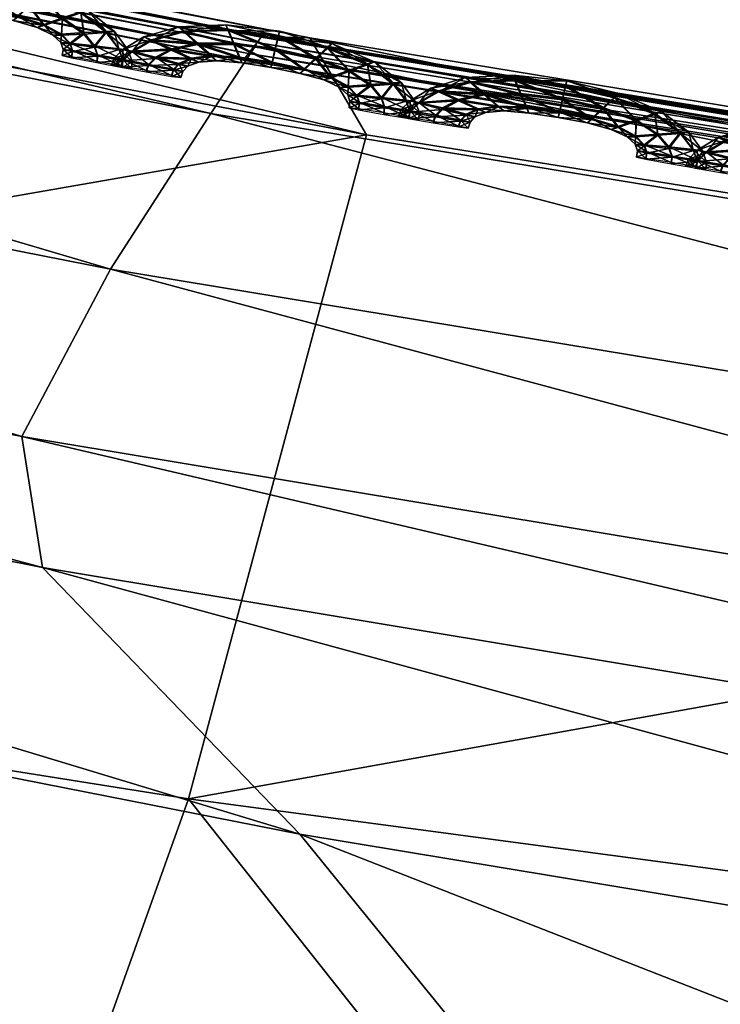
# Model space of a CAD drawing. Extents: x -7.4 to 7.4, y -11.5 to 9.8.
# Tile 322 of 469: x -1.657 to -1.522, y 9.396 to 9.586. Entities that reach past the tile are written whole.
import ezdxf

# ---------------------------------------------------------------- set-up
doc = ezdxf.new("R2010")
doc.units = 0
doc.header["$MEASUREMENT"] = 0
for name, color, linetype in [('A-FURN-3-ST', 150, 'Continuous'), ('A-FURN-3-ST-SEAM', 130, 'Continuous'), ('A-FURN-3-ST-SI', 160, 'Continuous')]:
    doc.layers.add(name, color=color, linetype=linetype)

msp = doc.modelspace()

# ---------------------------------------------------------------- meshes
at = {"layer": 'A-FURN-3-ST'}
mesh = msp.add_polyface(dxfattribs=at)
corners = [(-1.97154, 9.64931, 17.59978), (-1.97237, 9.64803, 17.59316), (-2.31314, 9.72338, 17.58582), (-1.97016, 9.65145, 17.61111), (-2.31247, 9.72471, 17.59244), (-1.61079, 9.58124, 17.61788), (-1.61246, 9.5791, 17.60655), (-1.61344, 9.57783, 17.59997), (-1.2449, 9.51899, 17.61351), (-1.24296, 9.52109, 17.62484), (-1.65614, 9.50523, 17.64139), (-1.65219, 9.48001, 17.6601), (-1.2948, 9.42056, 17.66748), (-1.29674, 9.44553, 17.64876), (-1.60256, 9.4286, 17.75332), (-1.24743, 9.3698, 17.76043), (-2.00233, 9.54956, 17.65287), (-1.9535, 9.49769, 17.74628), (-2.00744, 9.57494, 17.6342), (-1.61974, 9.56752, 17.64778), (-1.63909, 9.53749, 17.64557), (-1.27624, 9.47762, 17.65272), (-1.99366, 9.60745, 17.63857), (-1.97764, 9.63765, 17.64097), (-1.61246, 9.5791, 17.59427), (-1.97154, 9.64931, 17.58746), (-1.61079, 9.58124, 17.58913), (-1.97016, 9.65145, 17.58232), (-1.2449, 9.51899, 17.60123), (-1.24609, 9.51771, 17.60693), (-1.61123, 9.58038, 17.63549), (-1.24351, 9.52022, 17.64237), (-1.25349, 9.50745, 17.65477), (-1.97055, 9.65058, 17.62872), (-2.31136, 9.72685, 17.57498), (-2.31247, 9.72471, 17.58012), (-2.31136, 9.72685, 17.60377), (-1.85947, 9.37574, 17.941), (-1.50521, 9.30879, 17.94759), (-2.28734, 9.57201, 17.73868)]
mesh.append_faces([[corners[k] for k in face] for face in [(0, 1, 2), (3, 0, 4), (5, 6, 0), (0, 3, 5), (6, 7, 1), (1, 0, 6), (7, 6, 8), (6, 5, 9), (10, 11, 12), (12, 13, 10), (11, 14, 15), (16, 17, 14), (14, 11, 16), (18, 16, 11), (11, 10, 18), (19, 20, 21), (20, 10, 13), (22, 18, 10), (10, 20, 22), (23, 22, 20), (20, 19, 23), (7, 24, 25), (25, 1, 7), (24, 26, 27), (27, 25, 24), (26, 24, 28), (24, 7, 29), (5, 30, 31), (30, 19, 32), (33, 23, 19), (19, 30, 33), (3, 33, 30), (30, 5, 3), (25, 27, 34), (1, 25, 35), (33, 3, 36), (17, 37, 38), (38, 14, 17), (37, 17, 39)]])
mesh = msp.add_polyface(dxfattribs=at)
corners = [(-0.29098, 9.30467, 0.61819), (-0.27167, 9.40709, 1.00151), (0, 9.39906, 1.00155), (0, 9.29704, 0.61819), (-0.5936, 9.32387, 0.61819), (-0.56214, 9.4288, 1.00144), (-0.91719, 9.35069, 0.61819), (-0.8849, 9.46131, 1.00129), (-1.26207, 9.38711, 0.61819), (-1.23172, 9.50581, 1.00113), (-1.62401, 9.43544, 0.61819), (-1.5897, 9.56341, 1.00098), (-1.99018, 9.49361, 0.61819), (-1.94875, 9.63192, 1.00083), (-2.34041, 9.55636, 0.61819), (-1.35123, 9.09059, 0.56582), (-1.73692, 9.11935, 0.56582), (-2.1241, 9.15424, 0.56582), (-1.859, 8.65716, 0.55836), (-2.2831, 8.66878, 0.55836), (-1.44439, 8.6476, 0.55836), (-0.63005, 9.05338, 0.56582), (-0.97932, 9.06921, 0.56582), (-1.03908, 8.64051, 0.55836), (-0.65929, 8.63524, 0.55836), (-1.91804, 8.11232, 0.55836), (-2.39411, 8.11376, 0.55836), (-1.93379, 7.51392, 0.55836), (-1.48547, 8.11113, 0.55836), (-1.49132, 7.51392, 0.55836), (-1.06504, 8.11026, 0.55836), (-1.06876, 7.51392, 0.55836), (-0.67156, 8.1096, 0.55836), (-0.6733, 7.51392, 0.55836), (-0.32248, 8.10911, 0.55836), (0, 8.1089, 0.55836), (0, 7.51392, 0.55836), (-0.31817, 8.63132, 0.55836), (0, 8.62968, 0.55836), (-0.32308, 7.51392, 0.55836), (0, 9.03682, 0.56582), (-0.30741, 9.0416, 0.56582), (0.29098, 9.30467, 0.61819)]
mesh.append_faces([[corners[k] for k in face] for face in [(0, 1, 2), (2, 3, 0), (4, 5, 1), (1, 0, 4), (6, 7, 5), (5, 4, 6), (8, 9, 7), (7, 6, 8), (10, 11, 9), (9, 8, 10), (12, 13, 11), (11, 10, 12), (13, 12, 14), (15, 16, 10), (10, 8, 15), (16, 17, 12), (12, 10, 16), (17, 16, 18), (18, 19, 17), (16, 15, 20), (20, 18, 16), (21, 22, 6), (6, 4, 21), (22, 15, 8), (8, 6, 22), (20, 15, 22), (22, 23, 20), (22, 21, 24), (24, 23, 22), (19, 18, 25), (18, 20, 28), (28, 25, 18), (20, 23, 30), (30, 28, 20), (23, 24, 32), (32, 30, 23), (35, 34, 37), (37, 38, 35), (34, 32, 24), (24, 37, 34), (40, 41, 0), (0, 3, 40), (41, 21, 4), (4, 0, 41), (37, 24, 21), (21, 41, 37), (38, 37, 41), (41, 40, 38), (42, 3, 2), (40, 3, 42)]])
mesh.append_faces([[corners[k] for k in face] for face in [(29, 27, 25), (31, 29, 28), (33, 31, 30), (39, 33, 32)]], dxfattribs={"vtx0": -1, "vtx1": -1, "vtx2": -1})
mesh.append_faces([[corners[k] for k in face] for face in [(26, 25, 27), (25, 28, 29), (28, 30, 31), (30, 32, 33), (34, 35, 36), (32, 34, 39)]], dxfattribs={"vtx1": -1, "vtx2": -1})
mesh = msp.add_polyface(dxfattribs=at)
corners = [(-0.87283, 9.47288, 17.63264), (-0.87501, 9.47078, 17.62134), (-1.2449, 9.51899, 17.61351), (-1.24296, 9.52109, 17.62484), (-0.87631, 9.46955, 17.61473), (-1.24609, 9.51771, 17.60693), (-0.53471, 9.43593, 17.62834), (-0.5327, 9.43799, 17.6396), (-1.61344, 9.57783, 17.59997), (-1.61246, 9.5791, 17.60655), (-1.24743, 9.3698, 17.76043), (-1.2948, 9.42056, 17.66748), (-1.65219, 9.48001, 17.6601), (-0.93369, 9.39773, 17.65706), (-0.93476, 9.3731, 17.67581), (-0.59269, 9.3387, 17.68322), (-0.89499, 9.32341, 17.7683), (-1.29674, 9.44553, 17.64876), (-0.88458, 9.45933, 17.66261), (-0.91007, 9.42962, 17.66082), (-0.56725, 9.39489, 17.66805), (-0.58956, 9.36317, 17.66451), (-1.27624, 9.47762, 17.65272), (-1.25349, 9.50745, 17.65477), (-1.61974, 9.56752, 17.64778), (-1.63909, 9.53749, 17.64557), (-0.87342, 9.47202, 17.65017), (-0.53325, 9.43716, 17.65713), (-0.54358, 9.42452, 17.66965), (-1.24351, 9.52022, 17.64237), (-1.2449, 9.51899, 17.60123), (-1.24296, 9.52109, 17.59609), (-1.61079, 9.58124, 17.58913), (-1.61246, 9.5791, 17.59427), (-1.61079, 9.58124, 17.61788), (-1.61123, 9.58038, 17.63549), (-0.87501, 9.47078, 17.60902), (-0.87283, 9.47288, 17.60389), (-0.53471, 9.43593, 17.61602), (-0.5359, 9.43465, 17.62173)]
mesh.append_faces([[corners[k] for k in face] for face in [(0, 1, 2), (2, 3, 0), (1, 4, 5), (5, 2, 1), (4, 1, 6), (1, 0, 7), (2, 5, 8), (3, 2, 9), (10, 11, 12), (13, 14, 15), (11, 10, 16), (16, 14, 11), (17, 11, 14), (14, 13, 17), (18, 19, 20), (19, 13, 21), (22, 17, 13), (13, 19, 22), (23, 22, 19), (19, 18, 23), (22, 23, 24), (17, 22, 25), (0, 26, 27), (26, 18, 28), (29, 23, 18), (18, 26, 29), (3, 29, 26), (26, 0, 3), (30, 31, 32), (5, 30, 33), (29, 3, 34), (23, 29, 35), (4, 36, 30), (30, 5, 4), (36, 37, 31), (31, 30, 36), (37, 36, 38), (36, 4, 39)]])
mesh = msp.add_polyface(dxfattribs=at)
corners = [(-0.93476, 9.3731, 17.67581), (-0.89499, 9.32341, 17.7683), (-0.56451, 9.28971, 17.77534), (-2.07261, 8.3011, 18.26371), (-1.91864, 8.77223, 18.23218), (-2.29245, 8.80848, 18.22545), (-2.50658, 8.31321, 18.25561), (-2.63329, 8.83947, 18.21788), (-2.1687, 9.2031, 18.1293), (-2.46075, 9.25498, 18.12257), (-1.81998, 9.14233, 18.13607), (-1.64855, 8.28994, 18.27036), (-1.53168, 8.73857, 18.23823), (-1.45539, 9.08601, 18.14223), (-1.1462, 8.71084, 18.24386), (-1.09527, 9.03921, 18.14817), (-1.23394, 8.28071, 18.27603), (-0.83298, 8.27387, 18.28105), (-0.7788, 8.6902, 18.24922), (-0.75585, 9.00398, 18.1541), (-1.70755, 7.77134, 18.29528), (-1.27497, 7.77019, 18.30117), (-0.85894, 7.76932, 18.30608), (-2.18362, 7.77274, 18.28706), (-0.81335, 9.20924, 17.96105), (-0.50512, 9.17752, 17.96717), (-1.15265, 9.25259, 17.95413), (-1.24743, 9.3698, 17.76043), (-1.60256, 9.4286, 17.75332), (-1.50521, 9.30879, 17.94759), (-1.85947, 9.37574, 17.941), (-2.19743, 9.44775, 17.93382), (-2.46914, 9.50927, 17.92716)]
mesh.append_faces([[corners[k] for k in face] for face in [(0, 1, 2), (3, 4, 5), (5, 6, 3), (6, 5, 7), (8, 9, 7), (7, 5, 8), (10, 8, 5), (5, 4, 10), (4, 3, 11), (11, 12, 4), (12, 13, 10), (10, 4, 12), (14, 15, 13), (13, 12, 14), (12, 11, 16), (16, 14, 12), (17, 18, 14), (14, 16, 17), (18, 19, 15), (15, 14, 18), (20, 11, 3), (21, 16, 11), (22, 17, 16), (23, 3, 6), (1, 24, 25), (26, 15, 19), (19, 24, 26), (27, 26, 24), (24, 1, 27), (28, 29, 26), (26, 27, 28), (29, 13, 15), (15, 26, 29), (30, 10, 13), (13, 29, 30), (31, 8, 10), (10, 30, 31), (32, 9, 8)]])
at = {"layer": 'A-FURN-3-ST-SEAM'}
mesh = msp.add_polyface(dxfattribs=at)
corners = [(-1.68021, 9.5936, 17.60214), (-1.67166, 9.59381, 17.60233), (-1.67055, 9.59109, 17.60362), (-1.66256, 9.58998, 17.60377), (-1.67205, 9.59488, 17.59894), (-1.67755, 9.59117, 17.60347), (-1.66319, 9.58747, 17.60252), (-1.66196, 9.59258, 17.60252), (-1.66172, 9.59365, 17.59913), (-1.68119, 9.59459, 17.59875), (-1.68646, 9.59191, 17.60199), (-1.66944, 9.58846, 17.6024), (-1.65702, 9.58611, 17.60259), (-1.65476, 9.58813, 17.60389), (-1.66192, 9.59278, 17.59579), (-1.67166, 9.59397, 17.5956), (-1.68262, 9.5901, 17.60336), (-1.67486, 9.58882, 17.60229), (-1.66343, 9.5866, 17.59913), (-1.66904, 9.58755, 17.59906), (-1.6525, 9.59023, 17.60267), (-1.65167, 9.59105, 17.59932), (-1.6525, 9.59039, 17.59594), (-1.68021, 9.59377, 17.59541), (-1.68788, 9.59266, 17.59857), (-1.69022, 9.58973, 17.60187), (-1.67387, 9.588, 17.59898), (-1.65784, 9.58545, 17.59925), (-1.65191, 9.5845, 17.60271), (-1.64835, 9.58569, 17.604), (-1.65476, 9.58841, 17.59465), (-1.66256, 9.59027, 17.59453), (-1.67055, 9.59134, 17.59438), (-1.68566, 9.58849, 17.60328), (-1.67878, 9.58833, 17.60221), (-1.67736, 9.58775, 17.59891), (-1.66944, 9.58866, 17.59567), (-1.66319, 9.58767, 17.59579), (-1.67486, 9.58899, 17.59556), (-1.64482, 9.58693, 17.60279), (-1.64348, 9.5875, 17.59944), (-1.64482, 9.58714, 17.59605), (-1.64835, 9.58594, 17.59476), (-1.67751, 9.59142, 17.59423), (-1.68642, 9.59208, 17.59525), (-1.69192, 9.59031, 17.59849), (-1.69188, 9.58813, 17.60184), (-1.67878, 9.58854, 17.59548), (-1.65702, 9.58631, 17.59586), (-1.65322, 9.58413, 17.59932), (-1.64855, 9.58264, 17.60275), (-1.64423, 9.58285, 17.60408), (-1.65191, 9.58466, 17.59598), (-1.69366, 9.58858, 17.59841), (-1.68705, 9.58714, 17.60324), (-1.68116, 9.58734, 17.60218), (-1.67941, 9.58697, 17.59887), (-1.68111, 9.58755, 17.59544), (-1.68258, 9.59035, 17.59411), (-1.63992, 9.58314, 17.60286), (-1.6383, 9.58335, 17.59951), (-1.63992, 9.58335, 17.59613), (-1.64423, 9.58314, 17.5948), (-1.64855, 9.58285, 17.59601), (-1.69022, 9.58994, 17.59514), (-1.69184, 9.58829, 17.5951), (-1.69413, 9.5873, 17.59841), (-1.69235, 9.58689, 17.60184), (-1.68566, 9.58878, 17.59404), (-1.65017, 9.58264, 17.59936), (-1.64685, 9.58092, 17.60279), (-1.64214, 9.58034, 17.60412), (-1.69231, 9.58705, 17.5951), (-1.68749, 9.58594, 17.60324), (-1.68222, 9.58623, 17.60214), (-1.6804, 9.58594, 17.59883), (-1.68218, 9.58639, 17.59541), (-1.63742, 9.57984, 17.6029), (-1.63568, 9.57972, 17.59959), (-1.63747, 9.58001, 17.59617), (-1.64217, 9.58059, 17.59484), (-1.64688, 9.58108, 17.59605), (-1.64862, 9.5812, 17.59936), (-1.68701, 9.58738, 17.594), (-1.68745, 9.58619, 17.594), (-1.64641, 9.57947, 17.60279), (-1.64154, 9.57857, 17.60412), (-1.68262, 9.58504, 17.60214), (-1.6808, 9.58479, 17.59883), (-1.68262, 9.58524, 17.59541), (-1.64823, 9.57988, 17.5994), (-1.63671, 9.57774, 17.60294), (-1.6349, 9.57749, 17.59959), (-1.63671, 9.57795, 17.59621), (-1.64158, 9.57885, 17.59487), (-1.64641, 9.57968, 17.59605), (-1.64839, 9.57869, 17.5994), (-1.64657, 9.57828, 17.60279), (-1.6417, 9.57733, 17.60412), (-1.64657, 9.57844, 17.59605), (-1.63683, 9.57642, 17.60294), (-1.63505, 9.57617, 17.59959), (-1.63687, 9.57663, 17.59621), (-1.64174, 9.57758, 17.59487)]
mesh.append_faces([[corners[k] for k in face] for face in [(2, 1, 0), (1, 2, 3), (0, 1, 4), (0, 5, 2), (6, 3, 2), (3, 7, 1), (8, 4, 1), (4, 9, 0), (5, 0, 10), (11, 2, 5), (3, 6, 12), (2, 11, 6), (7, 3, 13), (1, 7, 8), (4, 8, 14), (9, 4, 15), (10, 0, 9), (10, 16, 5), (5, 17, 11), (12, 6, 18), (12, 13, 3), (6, 11, 19), (13, 20, 7), (21, 8, 7), (22, 14, 8), (14, 15, 4), (15, 23, 9), (9, 24, 10), (16, 10, 25), (17, 5, 16), (11, 17, 26), (19, 18, 6), (18, 27, 12), (13, 12, 28), (26, 19, 11), (20, 13, 29), (7, 20, 21), (8, 21, 22), (14, 22, 30), (15, 14, 31), (23, 15, 32), (24, 9, 23), (25, 10, 24), (25, 33, 16), (16, 34, 17), (35, 26, 17), (18, 19, 36), (27, 18, 37), (28, 12, 27), (28, 29, 13), (19, 26, 38), (29, 39, 20), (40, 21, 20), (41, 22, 21), (42, 30, 22), (30, 31, 14), (31, 32, 15), (32, 43, 23), (23, 44, 24), (24, 45, 25), (33, 25, 46), (34, 16, 33), (17, 34, 35), (26, 35, 47), (38, 36, 19), (36, 37, 18), (37, 48, 27), (27, 49, 28), (29, 28, 50), (47, 38, 26), (39, 29, 51), (20, 39, 40), (21, 40, 41), (22, 41, 42), (30, 42, 52), (31, 30, 48), (32, 31, 37), (43, 32, 36), (44, 23, 43), (45, 24, 44), (25, 45, 53), (53, 46, 25), (46, 54, 33), (33, 55, 34), (56, 35, 34), (57, 47, 35), (36, 38, 43), (37, 36, 32), (48, 37, 31), (49, 27, 48), (50, 28, 49), (50, 51, 29), (38, 47, 58), (51, 59, 39), (60, 40, 39), (61, 41, 40), (62, 42, 41), (63, 52, 42), (52, 48, 30), (43, 58, 44), (44, 64, 45), (65, 53, 45), (46, 53, 66), (54, 46, 67), (55, 33, 54), (34, 55, 56), (35, 56, 57), (47, 57, 68), (58, 43, 38), (48, 52, 49), (49, 69, 50), (51, 50, 70), (68, 58, 47), (59, 51, 71), (39, 59, 60), (40, 60, 61), (41, 61, 62), (42, 62, 63), (52, 63, 69), (64, 44, 58), (45, 64, 65), (53, 65, 72), (72, 66, 53), (66, 67, 46), (67, 73, 54), (54, 74, 55), (56, 55, 74), (57, 56, 75), (68, 57, 76), (69, 49, 52), (70, 50, 69), (70, 71, 51), (58, 68, 64), (71, 77, 59), (78, 60, 59), (79, 61, 60), (80, 62, 61), (81, 63, 62), (82, 69, 63), (83, 65, 64), (84, 72, 65), (74, 54, 73), (74, 75, 56), (75, 76, 57), (76, 83, 68), (69, 82, 70), (71, 70, 85), (64, 68, 83), (77, 71, 86), (59, 77, 78), (60, 78, 79), (61, 79, 80), (62, 80, 81), (63, 81, 82), (65, 83, 84), (73, 87, 74), (75, 74, 87), (76, 75, 88), (83, 76, 89), (70, 82, 90), (90, 85, 70), (85, 86, 71), (86, 91, 77), (78, 77, 91), (79, 78, 92), (80, 79, 93), (81, 80, 94), (82, 81, 95), (89, 84, 83), (87, 88, 75), (88, 89, 76), (95, 90, 82), (85, 90, 96), (86, 85, 97), (91, 86, 98), (91, 92, 78), (92, 93, 79), (93, 94, 80), (94, 95, 81), (90, 95, 99), (99, 96, 90), (96, 97, 85), (97, 98, 86), (98, 100, 91), (92, 91, 100), (93, 92, 101), (94, 93, 102), (95, 94, 103), (103, 99, 95), (100, 101, 92), (101, 102, 93), (102, 103, 94)]])
mesh = msp.add_polyface(dxfattribs=at)
corners = [(-1.62496, 9.58326, 17.60317), (-1.61641, 9.58351, 17.60336), (-1.6153, 9.58083, 17.60465), (-1.60731, 9.5798, 17.6048), (-1.61681, 9.58462, 17.59997), (-1.62231, 9.58083, 17.6045), (-1.60791, 9.57725, 17.60355), (-1.60668, 9.5824, 17.60355), (-1.60648, 9.58343, 17.60016), (-1.62595, 9.58421, 17.59978), (-1.63121, 9.58153, 17.60301), (-1.6142, 9.57819, 17.60343), (-1.60173, 9.57597, 17.60362), (-1.59948, 9.57799, 17.60491), (-1.60668, 9.58256, 17.59681), (-1.61641, 9.58371, 17.59662), (-1.62738, 9.57972, 17.60438), (-1.61962, 9.57852, 17.60332), (-1.60814, 9.57638, 17.60016), (-1.61376, 9.57729, 17.60009), (-1.59726, 9.58009, 17.6037), (-1.59639, 9.581, 17.60035), (-1.59726, 9.5803, 17.59697), (-1.62496, 9.58343, 17.59643), (-1.63264, 9.58228, 17.59959), (-1.63497, 9.57935, 17.6029), (-1.61863, 9.5777, 17.59997), (-1.60256, 9.57527, 17.60027), (-1.59659, 9.57436, 17.6037), (-1.59306, 9.57564, 17.60503), (-1.59948, 9.57828, 17.59567), (-1.60731, 9.58005, 17.59552), (-1.6153, 9.58108, 17.59541), (-1.63042, 9.57815, 17.60431), (-1.62353, 9.57799, 17.60324), (-1.62207, 9.57741, 17.59993), (-1.61416, 9.5784, 17.5967), (-1.60791, 9.57745, 17.59681), (-1.61962, 9.57869, 17.59659), (-1.5895, 9.57692, 17.60381), (-1.5882, 9.57749, 17.60046), (-1.5895, 9.57712, 17.59708), (-1.59306, 9.57589, 17.59579), (-1.62227, 9.58108, 17.59525), (-1.63117, 9.5817, 17.59628), (-1.63667, 9.57988, 17.59947), (-1.6366, 9.5777, 17.60286), (-1.6235, 9.57819, 17.59651), (-1.60173, 9.57614, 17.59689), (-1.59793, 9.57399, 17.60031), (-1.59326, 9.57259, 17.60377), (-1.58891, 9.57288, 17.60511), (-1.59659, 9.57457, 17.59697), (-1.63842, 9.57815, 17.59944), (-1.63177, 9.57675, 17.60427), (-1.62587, 9.577, 17.6032), (-1.62417, 9.57663, 17.59986), (-1.62587, 9.57717, 17.59647), (-1.62733, 9.57997, 17.59514), (-1.58459, 9.57321, 17.60389), (-1.58297, 9.57341, 17.60054), (-1.58459, 9.57341, 17.59716), (-1.58891, 9.57313, 17.59582), (-1.59326, 9.5728, 17.59704), (-1.63493, 9.57955, 17.59617), (-1.6366, 9.57791, 17.59613), (-1.63889, 9.57692, 17.59944), (-1.63707, 9.57647, 17.60286), (-1.63042, 9.5784, 17.59506), (-1.59489, 9.57255, 17.60039), (-1.59156, 9.57086, 17.60381), (-1.58681, 9.57037, 17.60514), (-1.63707, 9.57667, 17.59613), (-1.6322, 9.57556, 17.60427), (-1.62694, 9.57585, 17.60317), (-1.62512, 9.5756, 17.59986), (-1.62694, 9.57605, 17.59643), (-1.5821, 9.56991, 17.60392), (-1.58036, 9.56987, 17.60058), (-1.5821, 9.57012, 17.59719), (-1.58685, 9.57061, 17.59586), (-1.59156, 9.57107, 17.59704), (-1.5933, 9.57111, 17.60039), (-1.63177, 9.577, 17.59503), (-1.6322, 9.57581, 17.59503), (-1.59109, 9.56946, 17.60381), (-1.58622, 9.56863, 17.60514), (-1.62733, 9.57469, 17.60317), (-1.62551, 9.57445, 17.59986), (-1.62733, 9.57486, 17.59643), (-1.59291, 9.56983, 17.60043), (-1.58135, 9.56785, 17.60396), (-1.57953, 9.56765, 17.60062), (-1.58139, 9.56806, 17.59723), (-1.58622, 9.56888, 17.5959), (-1.59109, 9.56962, 17.59708), (-1.59306, 9.56863, 17.60043), (-1.59124, 9.56822, 17.60381), (-1.58638, 9.56736, 17.60514), (-1.59124, 9.56843, 17.59708), (-1.58151, 9.56658, 17.60396), (-1.57969, 9.56633, 17.60062), (-1.58151, 9.56674, 17.59723), (-1.58638, 9.56765, 17.5959)]
mesh.append_faces([[corners[k] for k in face] for face in [(2, 1, 0), (1, 2, 3), (0, 1, 4), (0, 5, 2), (6, 3, 2), (3, 7, 1), (8, 4, 1), (4, 9, 0), (5, 0, 10), (11, 2, 5), (3, 6, 12), (2, 11, 6), (7, 3, 13), (1, 7, 8), (4, 8, 14), (9, 4, 15), (10, 0, 9), (10, 16, 5), (5, 17, 11), (12, 6, 18), (12, 13, 3), (6, 11, 19), (13, 20, 7), (21, 8, 7), (22, 14, 8), (14, 15, 4), (15, 23, 9), (9, 24, 10), (16, 10, 25), (17, 5, 16), (11, 17, 26), (19, 18, 6), (18, 27, 12), (13, 12, 28), (26, 19, 11), (20, 13, 29), (7, 20, 21), (8, 21, 22), (14, 22, 30), (15, 14, 31), (23, 15, 32), (24, 9, 23), (25, 10, 24), (25, 33, 16), (16, 34, 17), (35, 26, 17), (18, 19, 36), (27, 18, 37), (28, 12, 27), (28, 29, 13), (19, 26, 38), (29, 39, 20), (40, 21, 20), (41, 22, 21), (42, 30, 22), (30, 31, 14), (31, 32, 15), (32, 43, 23), (23, 44, 24), (24, 45, 25), (33, 25, 46), (34, 16, 33), (17, 34, 35), (26, 35, 47), (38, 36, 19), (36, 37, 18), (37, 48, 27), (27, 49, 28), (29, 28, 50), (47, 38, 26), (39, 29, 51), (20, 39, 40), (21, 40, 41), (22, 41, 42), (30, 42, 52), (31, 30, 48), (32, 31, 37), (43, 32, 36), (44, 23, 43), (45, 24, 44), (25, 45, 53), (53, 46, 25), (46, 54, 33), (33, 55, 34), (56, 35, 34), (57, 47, 35), (36, 38, 43), (37, 36, 32), (48, 37, 31), (49, 27, 48), (50, 28, 49), (50, 51, 29), (38, 47, 58), (51, 59, 39), (60, 40, 39), (61, 41, 40), (62, 42, 41), (63, 52, 42), (52, 48, 30), (43, 58, 44), (44, 64, 45), (65, 53, 45), (46, 53, 66), (54, 46, 67), (55, 33, 54), (34, 55, 56), (35, 56, 57), (47, 57, 68), (58, 43, 38), (48, 52, 49), (49, 69, 50), (51, 50, 70), (68, 58, 47), (59, 51, 71), (39, 59, 60), (40, 60, 61), (41, 61, 62), (42, 62, 63), (52, 63, 69), (64, 44, 58), (45, 64, 65), (53, 65, 72), (72, 66, 53), (66, 67, 46), (67, 73, 54), (54, 74, 55), (56, 55, 74), (57, 56, 75), (68, 57, 76), (69, 49, 52), (70, 50, 69), (70, 71, 51), (58, 68, 64), (71, 77, 59), (78, 60, 59), (79, 61, 60), (80, 62, 61), (81, 63, 62), (82, 69, 63), (83, 65, 64), (84, 72, 65), (74, 54, 73), (74, 75, 56), (75, 76, 57), (76, 83, 68), (69, 82, 70), (71, 70, 85), (64, 68, 83), (77, 71, 86), (59, 77, 78), (60, 78, 79), (61, 79, 80), (62, 80, 81), (63, 81, 82), (65, 83, 84), (73, 87, 74), (75, 74, 87), (76, 75, 88), (83, 76, 89), (70, 82, 90), (90, 85, 70), (85, 86, 71), (86, 91, 77), (78, 77, 91), (79, 78, 92), (80, 79, 93), (81, 80, 94), (82, 81, 95), (89, 84, 83), (87, 88, 75), (88, 89, 76), (95, 90, 82), (85, 90, 96), (86, 85, 97), (91, 86, 98), (91, 92, 78), (92, 93, 79), (93, 94, 80), (94, 95, 81), (90, 95, 99), (99, 96, 90), (96, 97, 85), (97, 98, 86), (98, 100, 91), (92, 91, 100), (93, 92, 101), (94, 93, 102), (95, 94, 103), (103, 99, 95), (100, 101, 92), (101, 102, 93), (102, 103, 94)]])
mesh = msp.add_polyface(dxfattribs=at)
corners = [(-1.56964, 9.5735, 17.60419), (-1.56109, 9.57383, 17.60438), (-1.55994, 9.57115, 17.60568), (-1.55195, 9.57016, 17.60583), (-1.56148, 9.5749, 17.601), (-1.56695, 9.57111, 17.60552), (-1.55254, 9.56765, 17.60457), (-1.55135, 9.57276, 17.60457), (-1.55112, 9.57383, 17.60119), (-1.57062, 9.57445, 17.60081), (-1.57585, 9.57169, 17.60404), (-1.55883, 9.56851, 17.60446), (-1.54637, 9.56637, 17.60465), (-1.54411, 9.56843, 17.60594), (-1.55135, 9.57296, 17.59784), (-1.56105, 9.57404, 17.59765), (-1.57201, 9.56995, 17.60541), (-1.56425, 9.5688, 17.60434), (-1.55278, 9.56678, 17.60119), (-1.5584, 9.56761, 17.60111), (-1.5419, 9.57053, 17.60472), (-1.54106, 9.5714, 17.60138), (-1.5419, 9.5707, 17.59799), (-1.56964, 9.57366, 17.59746), (-1.57731, 9.57243, 17.60062), (-1.57965, 9.5695, 17.60392), (-1.56327, 9.56802, 17.601), (-1.5472, 9.56571, 17.60126), (-1.54122, 9.5648, 17.60472), (-1.53766, 9.56608, 17.60606), (-1.54411, 9.56868, 17.5967), (-1.55195, 9.57041, 17.59655), (-1.55994, 9.5714, 17.59639), (-1.57506, 9.56831, 17.60533), (-1.56817, 9.56827, 17.60427), (-1.56671, 9.56769, 17.60096), (-1.55883, 9.56872, 17.59773), (-1.55254, 9.56781, 17.59784), (-1.56425, 9.56896, 17.59761), (-1.53414, 9.56736, 17.60484), (-1.53283, 9.56794, 17.60149), (-1.53414, 9.56756, 17.59811), (-1.5377, 9.56633, 17.59677), (-1.56695, 9.57136, 17.59628), (-1.57585, 9.57189, 17.59731), (-1.58131, 9.57, 17.6005), (-1.58127, 9.56781, 17.60389), (-1.56817, 9.56843, 17.59754), (-1.54637, 9.56658, 17.59792), (-1.54253, 9.56444, 17.60134), (-1.53786, 9.56303, 17.6048), (-1.53355, 9.56332, 17.60613), (-1.54122, 9.56501, 17.59799), (-1.58305, 9.56827, 17.60046), (-1.57644, 9.56691, 17.60529), (-1.57051, 9.56723, 17.60423), (-1.56881, 9.56691, 17.60088), (-1.57051, 9.5674, 17.59746), (-1.57201, 9.5702, 17.59617), (-1.52919, 9.56369, 17.60491), (-1.52757, 9.5639, 17.60157), (-1.52923, 9.56386, 17.59818), (-1.53355, 9.56357, 17.59685), (-1.53786, 9.56324, 17.59807), (-1.57961, 9.56967, 17.59719), (-1.58123, 9.56802, 17.59716), (-1.58353, 9.56699, 17.60046), (-1.58171, 9.56658, 17.60389), (-1.57506, 9.5686, 17.59609), (-1.53948, 9.56303, 17.60142), (-1.53616, 9.5613, 17.6048), (-1.53145, 9.56081, 17.60617), (-1.58171, 9.56678, 17.59716), (-1.57684, 9.56571, 17.60529), (-1.57157, 9.56608, 17.60419), (-1.56976, 9.56584, 17.60088), (-1.57157, 9.56625, 17.59746), (-1.5267, 9.5604, 17.60495), (-1.52496, 9.56031, 17.60161), (-1.52674, 9.56056, 17.59822), (-1.53145, 9.5611, 17.59689), (-1.53616, 9.56151, 17.59807), (-1.53794, 9.56159, 17.60142), (-1.5764, 9.56719, 17.59605), (-1.57684, 9.56596, 17.59605), (-1.53568, 9.5599, 17.60484), (-1.53081, 9.55908, 17.60617), (-1.57197, 9.56493, 17.60419), (-1.57015, 9.56468, 17.60088), (-1.57197, 9.56509, 17.59746), (-1.5375, 9.56031, 17.60142), (-1.52595, 9.55833, 17.60499), (-1.52417, 9.55813, 17.60164), (-1.52599, 9.5585, 17.59826), (-1.53081, 9.55932, 17.59689), (-1.53568, 9.56011, 17.59811), (-1.53766, 9.55912, 17.60142), (-1.53584, 9.55871, 17.60484), (-1.53098, 9.5578, 17.60617), (-1.53584, 9.55887, 17.59811), (-1.52611, 9.55702, 17.60499), (-1.52428, 9.55681, 17.60164), (-1.52611, 9.55722, 17.59826), (-1.53098, 9.55809, 17.59689)]
mesh.append_faces([[corners[k] for k in face] for face in [(2, 1, 0), (1, 2, 3), (0, 1, 4), (0, 5, 2), (6, 3, 2), (3, 7, 1), (8, 4, 1), (4, 9, 0), (5, 0, 10), (11, 2, 5), (3, 6, 12), (2, 11, 6), (7, 3, 13), (1, 7, 8), (4, 8, 14), (9, 4, 15), (10, 0, 9), (10, 16, 5), (5, 17, 11), (12, 6, 18), (12, 13, 3), (6, 11, 19), (13, 20, 7), (21, 8, 7), (22, 14, 8), (14, 15, 4), (15, 23, 9), (9, 24, 10), (16, 10, 25), (17, 5, 16), (11, 17, 26), (19, 18, 6), (18, 27, 12), (13, 12, 28), (26, 19, 11), (20, 13, 29), (7, 20, 21), (8, 21, 22), (14, 22, 30), (15, 14, 31), (23, 15, 32), (24, 9, 23), (25, 10, 24), (25, 33, 16), (16, 34, 17), (35, 26, 17), (18, 19, 36), (27, 18, 37), (28, 12, 27), (28, 29, 13), (19, 26, 38), (29, 39, 20), (40, 21, 20), (41, 22, 21), (42, 30, 22), (30, 31, 14), (31, 32, 15), (32, 43, 23), (23, 44, 24), (24, 45, 25), (33, 25, 46), (34, 16, 33), (17, 34, 35), (26, 35, 47), (38, 36, 19), (36, 37, 18), (37, 48, 27), (27, 49, 28), (29, 28, 50), (47, 38, 26), (39, 29, 51), (20, 39, 40), (21, 40, 41), (22, 41, 42), (30, 42, 52), (31, 30, 48), (32, 31, 37), (43, 32, 36), (44, 23, 43), (45, 24, 44), (25, 45, 53), (53, 46, 25), (46, 54, 33), (33, 55, 34), (56, 35, 34), (57, 47, 35), (36, 38, 43), (37, 36, 32), (48, 37, 31), (49, 27, 48), (50, 28, 49), (50, 51, 29), (38, 47, 58), (51, 59, 39), (60, 40, 39), (61, 41, 40), (62, 42, 41), (63, 52, 42), (52, 48, 30), (43, 58, 44), (44, 64, 45), (65, 53, 45), (46, 53, 66), (54, 46, 67), (55, 33, 54), (34, 55, 56), (35, 56, 57), (47, 57, 68), (58, 43, 38), (48, 52, 49), (49, 69, 50), (51, 50, 70), (68, 58, 47), (59, 51, 71), (39, 59, 60), (40, 60, 61), (41, 61, 62), (42, 62, 63), (52, 63, 69), (64, 44, 58), (45, 64, 65), (53, 65, 72), (72, 66, 53), (66, 67, 46), (67, 73, 54), (54, 74, 55), (56, 55, 74), (57, 56, 75), (68, 57, 76), (69, 49, 52), (70, 50, 69), (70, 71, 51), (58, 68, 64), (71, 77, 59), (78, 60, 59), (79, 61, 60), (80, 62, 61), (81, 63, 62), (82, 69, 63), (83, 65, 64), (84, 72, 65), (74, 54, 73), (74, 75, 56), (75, 76, 57), (76, 83, 68), (69, 82, 70), (71, 70, 85), (64, 68, 83), (77, 71, 86), (59, 77, 78), (60, 78, 79), (61, 79, 80), (62, 80, 81), (63, 81, 82), (65, 83, 84), (73, 87, 74), (75, 74, 87), (76, 75, 88), (83, 76, 89), (70, 82, 90), (90, 85, 70), (85, 86, 71), (86, 91, 77), (78, 77, 91), (79, 78, 92), (80, 79, 93), (81, 80, 94), (82, 81, 95), (89, 84, 83), (87, 88, 75), (88, 89, 76), (95, 90, 82), (85, 90, 96), (86, 85, 97), (91, 86, 98), (91, 92, 78), (92, 93, 79), (93, 94, 80), (94, 95, 81), (90, 95, 99), (99, 96, 90), (96, 97, 85), (97, 98, 86), (98, 100, 91), (92, 91, 100), (93, 92, 101), (94, 93, 102), (95, 94, 103), (103, 99, 95), (100, 101, 92), (101, 102, 93), (102, 103, 94)]])
mesh = msp.add_polyface(dxfattribs=at)
corners = [(-1.47134, 9.55104, 17.59925), (-1.47058, 9.54894, 17.59929), (-1.46876, 9.54857, 17.60267), (-1.46888, 9.54725, 17.60267), (-1.47605, 9.55154, 17.59792), (-1.46955, 9.55076, 17.60263), (-1.4707, 9.54746, 17.60602), (-1.4707, 9.54766, 17.59929), (-1.47383, 9.55434, 17.59921), (-1.47545, 9.54981, 17.59792), (-1.47221, 9.55434, 17.60259), (-1.47058, 9.54878, 17.60602), (-1.47814, 9.55405, 17.59788), (-1.48075, 9.55195, 17.5991), (-1.47383, 9.55413, 17.60594), (-1.47134, 9.55084, 17.60598), (-1.47557, 9.54828, 17.6072), (-1.47557, 9.54853, 17.59792), (-1.47747, 9.55842, 17.60252), (-1.47877, 9.55801, 17.59913), (-1.48028, 9.55055, 17.59913), (-1.47877, 9.55784, 17.60586), (-1.47541, 9.54952, 17.6072), (-1.4825, 9.55368, 17.5991), (-1.4823, 9.55677, 17.5978), (-1.48254, 9.55203, 17.60244), (-1.47814, 9.55376, 17.60716), (-1.47605, 9.55125, 17.60716), (-1.48044, 9.54915, 17.60586), (-1.48044, 9.54935, 17.59913), (-1.48653, 9.56097, 17.60575), (-1.4857, 9.56188, 17.60237), (-1.48653, 9.56118, 17.59902), (-1.4821, 9.55076, 17.60244), (-1.4823, 9.55652, 17.60708), (-1.48028, 9.55034, 17.60586), (-1.48408, 9.55347, 17.60244), (-1.48582, 9.55545, 17.59902), (-1.48875, 9.55912, 17.59773), (-1.48075, 9.55178, 17.60583), (-1.48246, 9.55347, 17.60583), (-1.48226, 9.54956, 17.60244), (-1.48875, 9.55887, 17.60697), (-1.49599, 9.5632, 17.60556), (-1.49579, 9.56427, 17.60221), (-1.49599, 9.5634, 17.59883), (-1.48582, 9.55529, 17.60575), (-1.48717, 9.55488, 17.60237), (-1.491, 9.55702, 17.59894), (-1.49659, 9.56089, 17.59757), (-1.49659, 9.5606, 17.60685), (-1.49097, 9.55685, 17.60568), (-1.50573, 9.56427, 17.60541), (-1.50616, 9.56538, 17.60202), (-1.50573, 9.56447, 17.59868), (-1.49184, 9.55615, 17.60229), (-1.49718, 9.55825, 17.59883), (-1.50458, 9.56184, 17.59742), (-1.50458, 9.56159, 17.6067), (-1.49718, 9.55809, 17.6056), (-1.49738, 9.55722, 17.60221), (-1.51427, 9.56394, 17.60522), (-1.51526, 9.56493, 17.60179), (-1.51427, 9.56415, 17.59849), (-1.50343, 9.55916, 17.59875), (-1.51158, 9.5618, 17.59731), (-1.51158, 9.56155, 17.60655), (-1.50343, 9.559, 17.60548), (-1.50299, 9.55809, 17.60214), (-1.52049, 9.56217, 17.60507), (-1.52191, 9.56291, 17.60164), (-1.52049, 9.56233, 17.59833), (-1.50889, 9.55945, 17.59864), (-1.51661, 9.56065, 17.59719), (-1.51665, 9.5604, 17.60643), (-1.50889, 9.55924, 17.60537), (-1.50786, 9.55846, 17.60202), (-1.52425, 9.55994, 17.60495), (-1.52595, 9.56048, 17.60153), (-1.52421, 9.56011, 17.59822), (-1.51277, 9.55891, 17.59857), (-1.51966, 9.55904, 17.59712), (-1.51969, 9.55879, 17.60636), (-1.51277, 9.55871, 17.60529), (-1.51134, 9.55817, 17.60195), (-1.52765, 9.55871, 17.60149), (-1.52583, 9.55846, 17.59818), (-1.521, 9.55764, 17.59708), (-1.52587, 9.5583, 17.60491), (-1.51511, 9.55788, 17.59849), (-1.51617, 9.55673, 17.59849), (-1.52104, 9.55739, 17.60632), (-1.51511, 9.55768, 17.60522), (-1.5134, 9.55735, 17.60191), (-1.52631, 9.55722, 17.59818), (-1.52813, 9.55743, 17.60149), (-1.52144, 9.5564, 17.59708), (-1.51657, 9.55554, 17.59849), (-1.52634, 9.55702, 17.60491), (-1.51435, 9.55632, 17.60191), (-1.51475, 9.55512, 17.60191), (-1.52144, 9.55615, 17.60632), (-1.51617, 9.55652, 17.60522), (-1.51657, 9.55537, 17.60522)]
mesh.append_faces([[corners[k] for k in face] for face in [(2, 1, 0), (1, 2, 3), (4, 0, 1), (0, 5, 2), (6, 3, 2), (3, 7, 1), (8, 0, 4), (1, 9, 4), (10, 5, 0), (11, 2, 5), (2, 11, 6), (9, 1, 7), (0, 8, 10), (4, 12, 8), (13, 4, 9), (5, 10, 14), (5, 15, 11), (16, 6, 11), (7, 17, 9), (18, 10, 8), (12, 4, 13), (19, 8, 12), (9, 20, 13), (21, 14, 10), (14, 15, 5), (22, 11, 15), (11, 22, 16), (20, 9, 17), (10, 18, 21), (8, 19, 18), (13, 23, 12), (12, 24, 19), (25, 13, 20), (26, 14, 21), (27, 15, 14), (15, 27, 22), (28, 16, 22), (17, 29, 20), (30, 21, 18), (31, 18, 19), (23, 13, 25), (24, 12, 23), (32, 19, 24), (20, 33, 25), (14, 26, 27), (21, 34, 26), (35, 22, 27), (22, 35, 28), (33, 20, 29), (34, 21, 30), (18, 31, 30), (19, 32, 31), (25, 36, 23), (23, 37, 24), (24, 38, 32), (39, 25, 33), (39, 27, 26), (40, 26, 34), (27, 39, 35), (41, 28, 35), (29, 41, 33), (30, 42, 34), (43, 30, 31), (44, 31, 32), (36, 25, 39), (37, 23, 36), (38, 24, 37), (45, 32, 38), (33, 35, 39), (26, 40, 39), (34, 46, 40), (35, 33, 41), (42, 30, 43), (46, 34, 42), (31, 44, 43), (32, 45, 44), (39, 40, 36), (36, 47, 37), (37, 48, 38), (38, 49, 45), (40, 46, 47), (43, 50, 42), (42, 51, 46), (52, 43, 44), (53, 44, 45), (47, 36, 40), (48, 37, 47), (49, 38, 48), (54, 45, 49), (55, 47, 46), (50, 43, 52), (51, 42, 50), (46, 51, 55), (44, 53, 52), (45, 54, 53), (47, 55, 48), (48, 56, 49), (49, 57, 54), (52, 58, 50), (50, 59, 51), (60, 55, 51), (61, 52, 53), (62, 53, 54), (56, 48, 55), (57, 49, 56), (63, 54, 57), (58, 52, 61), (59, 50, 58), (51, 59, 60), (55, 60, 56), (53, 62, 61), (54, 63, 62), (56, 64, 57), (57, 65, 63), (61, 66, 58), (58, 67, 59), (68, 60, 59), (64, 56, 60), (69, 61, 62), (70, 62, 63), (65, 57, 64), (71, 63, 65), (66, 61, 69), (67, 58, 66), (59, 67, 68), (60, 68, 64), (62, 70, 69), (63, 71, 70), (64, 72, 65), (65, 73, 71), (69, 74, 66), (66, 75, 67), (76, 68, 67), (72, 64, 68), (77, 69, 70), (78, 70, 71), (73, 65, 72), (79, 71, 73), (74, 69, 77), (75, 66, 74), (67, 75, 76), (68, 76, 72), (70, 78, 77), (71, 79, 78), (72, 80, 73), (73, 81, 79), (77, 82, 74), (74, 83, 75), (84, 76, 75), (80, 72, 76), (77, 78, 85), (78, 79, 86), (81, 73, 80), (79, 81, 87), (82, 77, 88), (83, 74, 82), (75, 83, 84), (76, 84, 80), (86, 85, 78), (85, 88, 77), (87, 86, 79), (80, 89, 81), (90, 87, 81), (88, 91, 82), (82, 92, 83), (93, 84, 83), (89, 80, 84), (85, 86, 94), (88, 85, 95), (86, 87, 96), (81, 89, 90), (87, 90, 97), (91, 88, 98), (92, 82, 91), (83, 92, 93), (84, 93, 89), (96, 94, 86), (94, 95, 85), (95, 98, 88), (97, 96, 87), (99, 90, 89), (100, 97, 90), (98, 101, 91), (91, 102, 92), (93, 92, 102), (89, 93, 99), (90, 99, 100), (102, 91, 101), (102, 99, 93), (103, 100, 99), (101, 103, 102), (99, 102, 103)]])
at = {"layer": 'A-FURN-3-ST-SI'}
mesh = msp.add_polyface(dxfattribs=at)
corners = [(-2.76867, 9.80731, 17.29826), (-2.58351, 9.79223, 17.30184), (-2.58347, 9.79236, 11.42448), (-2.58394, 9.7912, 17.56852), (-1.24193, 9.52221, 11.44745), (-1.60988, 9.58236, 11.44167), (-1.61, 9.58223, 17.32203), (-1.24205, 9.52204, 17.32884), (-1.61079, 9.58124, 17.58913), (-1.24296, 9.52109, 17.59609), (-1.96952, 9.65244, 17.31538), (-1.97016, 9.65145, 17.58232), (-1.96941, 9.65261, 11.436), (-2.31077, 9.728, 11.42988), (-2.31081, 9.72783, 17.30819), (-2.31136, 9.72685, 17.57498), (-2.7674, 9.8074, 7.2118), (-2.58224, 9.79232, 7.21362), (-2.57365, 9.79199, 2.95877), (-2.76863, 9.80748, 11.42144), (-1.23655, 9.52241, 2.96337), (-1.60066, 9.58211, 2.96219), (-1.60873, 9.58232, 7.22393), (-1.24126, 9.52225, 7.22743), (-1.96818, 9.65256, 7.22055), (-1.95963, 9.65228, 2.96109), (-2.30095, 9.72763, 2.95983), (-2.30954, 9.72796, 7.21686), (-1.23172, 9.50581, 1.00113), (-1.5897, 9.56341, 1.00098), (-1.94875, 9.63192, 1.00083), (-2.29118, 9.70571, 1.00068), (-2.56645, 9.76867, 1.00053), (-2.75885, 9.80707, 2.95816)]
mesh.append_faces([[corners[k] for k in face] for face in [(0, 1, 2), (3, 1, 0), (4, 5, 6), (6, 7, 4), (6, 8, 9), (9, 7, 6), (10, 11, 8), (8, 6, 10), (5, 12, 10), (10, 6, 5), (12, 13, 14), (14, 10, 12), (14, 15, 11), (11, 10, 14), (1, 3, 15), (15, 14, 1), (13, 2, 1), (1, 14, 13), (16, 17, 18), (19, 2, 17), (20, 21, 22), (23, 22, 5), (22, 24, 12), (12, 5, 22), (21, 25, 24), (24, 22, 21), (25, 26, 27), (27, 24, 25), (24, 27, 13), (13, 12, 24), (27, 17, 2), (2, 13, 27), (26, 18, 17), (17, 27, 26), (28, 29, 21), (29, 30, 25), (25, 21, 29), (30, 31, 26), (26, 25, 30), (31, 32, 18), (18, 26, 31), (33, 18, 32)]])
mesh = msp.add_polyface(dxfattribs=at)
corners = [(0, 9.41162, 11.46456), (-0.24852, 9.41842, 11.46338), (-0.2486, 9.41825, 17.34759), (0, 9.4115, 17.34896), (-0.24915, 9.41731, 17.61522), (0, 9.41051, 17.61663), (-0.53175, 9.43898, 17.34333), (-0.5327, 9.43799, 17.61088), (-0.53163, 9.43915, 11.45981), (-0.87168, 9.474, 11.45395), (-0.87184, 9.47387, 17.33648), (-0.87283, 9.47288, 17.60389), (-1.24205, 9.52204, 17.32884), (-1.24296, 9.52109, 17.59609), (-1.24193, 9.52221, 11.44745), (0, 9.41236, 2.96679), (-0.256, 9.41966, 2.96656), (-0.24943, 9.41854, 7.23698), (0, 9.41171, 7.2377), (-0.53281, 9.43935, 7.23485), (-0.54121, 9.44083, 2.96584), (-0.87485, 9.47515, 2.96466), (-0.87208, 9.47417, 7.23131), (-1.24126, 9.52225, 7.22743), (-1.23655, 9.52241, 2.96337), (-1.60873, 9.58232, 7.22393), (-1.60988, 9.58236, 11.44167), (0, 9.39906, 1.00155), (-0.27167, 9.40709, 1.00151), (-0.56214, 9.4288, 1.00144), (-0.8849, 9.46131, 1.00129), (-1.23172, 9.50581, 1.00113), (-1.60066, 9.58211, 2.96219)]
mesh.append_faces([[corners[k] for k in face] for face in [(0, 1, 2), (2, 3, 0), (2, 4, 5), (5, 3, 2), (6, 7, 4), (4, 2, 6), (1, 8, 6), (6, 2, 1), (8, 9, 10), (10, 6, 8), (10, 11, 7), (7, 6, 10), (12, 13, 11), (11, 10, 12), (9, 14, 12), (12, 10, 9), (15, 16, 17), (17, 18, 15), (18, 17, 1), (1, 0, 18), (17, 19, 8), (8, 1, 17), (16, 20, 19), (19, 17, 16), (20, 21, 22), (22, 19, 20), (19, 22, 9), (9, 8, 19), (22, 23, 14), (14, 9, 22), (21, 24, 23), (23, 22, 21), (25, 23, 24), (26, 14, 23), (27, 28, 16), (16, 15, 27), (28, 29, 20), (20, 16, 28), (29, 30, 21), (21, 20, 29), (30, 31, 24), (24, 21, 30), (32, 24, 31)]])

doc.saveas('drawing.dxf')
